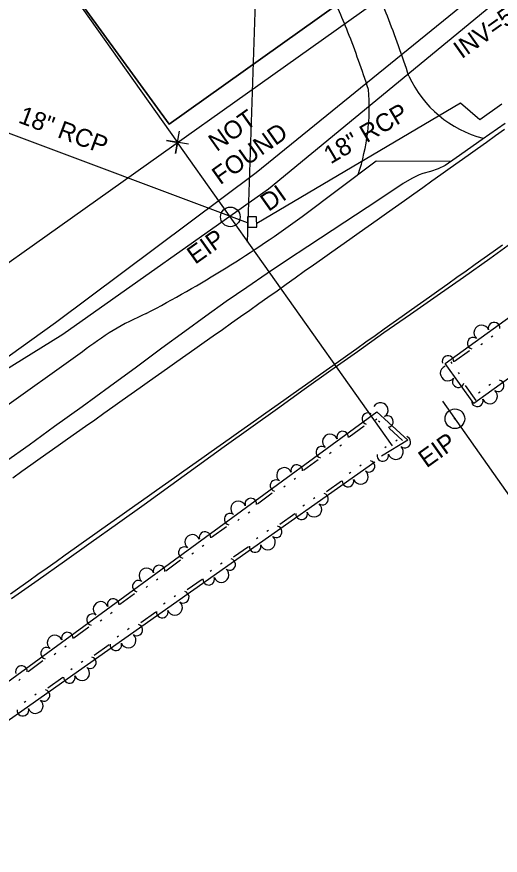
# Model space of a CAD drawing. Extents: x 1577032 to 1581865, y 611492 to 615011.
# Drawn here: x 1580662.8 to 1580771, y 613881.7 to 614069.3 of the extents above; entities that cross this region are included whole.
import ezdxf

# ---------------------------------------------------------------- set-up
doc = ezdxf.new("R2010")
doc.units = 0
for name, color, linetype in [('Exist Other Culture Fence Line', 7, 'Continuous'), ('Exist Property Corner CELL', 7, 'Continuous'), ('Exist Property Iron Pin CELL', 7, 'Continuous'), ('Exist Property Iron Pin Text', 7, 'Continuous'), ('Exist Property Line', 7, 'Continuous'), ('Exist Property Tie Line', 7, 'Continuous'), ('Exist Property Tie Line Leader', 7, 'Continuous'), ('Exist Right of Way Line', 7, 'Continuous'), ('Exist Roads EOP', 7, 'Continuous'), ('Exist Roads EOT', 7, 'Continuous'), ('Exist Structure Minor Junction Box', 7, 'Continuous'), ('Exist Structure Minor Junction Box Text', 7, 'Continuous'), ('Exist Structure Minor Pipes CMP 12 Inch Invert', 7, 'Continuous'), ('Exist Structure Minor Pipes CMP 18 Inch Invert', 7, 'Continuous'), ('Exist Structure Minor Pipes CMP 18 Inch Leader', 7, 'Continuous'), ('Exist Structure Minor Pipes RCP 18 Inch', 7, 'Continuous'), ('Exist Structure Minor Pipes RCP 18 Inch Text', 7, 'Continuous'), ('Exist Utilities Telephone UG FO SUE LOS B', 7, 'Continuous'), ('Exist Utilities Water UG Line SUE LOS B', 7, 'Continuous'), ('Old_Level_11', 7, 'Continuous'), ('Scratch_Level_4', 7, 'Continuous')]:
    doc.layers.add(name, color=color, linetype=linetype)

msp = doc.modelspace()

# ---------------------------------------------------------------- linework, layer by layer
at = {"layer": 'Exist Other Culture Fence Line'}
msp.add_line((1580768.11, 614096), (1580696.93, 614045.29), dxfattribs=at)
for points in [[(1580768.11, 614096), (1580696.93, 614045.29), (1580667.05, 614086.29)], [(1580667.05, 614086.29), (1580696.93, 614045.29), (1580768.11, 614096)]]:
    msp.add_lwpolyline(points, dxfattribs=at)
at = {"layer": 'Exist Property Corner CELL'}
msp.add_line((1580698.79, 614041.24), (1580698.79, 614041.24), dxfattribs=at)
msp.add_lwpolyline([(1580701.25, 614040.82), (1580696.32, 614041.66), (1580698.79, 614041.24), (1580698.37, 614038.78), (1580699.21, 614043.71)], dxfattribs=at)
at = {"layer": 'Exist Property Iron Pin CELL'}
for centre, radius in [((1580710.62, 614024.56), 2.2), ((1580710.62, 614024.56), 0.0707), ((1580760.87, 613979.4), 2.2), ((1580760.87, 613979.4), 0.0707)]:
    msp.add_circle(centre, radius, dxfattribs=at)
at = {"layer": 'Exist Property Line'}
msp.add_line((1580578.05, 614211.52), (1580698.79, 614041.24), dxfattribs=at)
at = {"layer": 'Exist Property Tie Line'}
for p, q in [((1580746.95, 613973.31), (1580698.79, 614041.24)), ((1580758.11, 613983.32), (1580810.97, 613908.28))]:
    msp.add_line(p, q, dxfattribs=at)
at = {"layer": 'Exist Property Tie Line Leader'}
msp.add_lwpolyline([(1580714.49, 614018.88), (1580716.46, 614079.39), (1580733.5, 614091.48)], dxfattribs=at)
at = {"layer": 'Exist Right of Way Line'}
msp.add_lwpolyline([(1580350.49, 613793.9), (1581560.23, 614652.99)], dxfattribs=at)
at = {"layer": 'Exist Roads EOP'}
for points in [[(1580772.14, 614045.49), (1580766.97, 614041.86), (1580761.14, 614037.74), (1580758.67, 614036.05), (1580757.16, 614035.28), (1580755.44, 614034.68), (1580753.74, 614034.29), (1580752.87, 614033.98), (1580751.21, 614033.17), (1580749.29, 614032.03), (1580743.65, 614028.25), (1580736.25, 614023.36), (1580727.95, 614017.92), (1580723.41, 614014.94), (1580718.84, 614011.89), (1580714.29, 614008.8), (1580709.72, 614005.64), (1580705.14, 614002.37), (1580700.46, 613998.95), (1580695.3, 613995.16), (1580689.6, 613990.95), (1580683.57, 613986.53), (1580677.45, 613982.08), (1580671.3, 613977.65), (1580665.56, 613973.52), (1580660.28, 613969.74)], [(1580661.64, 613939.19), (1580667.58, 613943.37), (1580673.52, 613947.57), (1580679.46, 613951.77), (1580685.4, 613955.98), (1580691.35, 613960.24), (1580697.31, 613964.55), (1580703.28, 613968.87), (1580709.23, 613973.17), (1580715.18, 613977.44), (1580721.14, 613981.71), (1580727.11, 613985.99), (1580733.09, 613990.25), (1580739.05, 613994.48), (1580745, 613998.67), (1580750.96, 614002.83), (1580756.91, 614006.96), (1580762.83, 614011.09), (1580768.67, 614015.24), (1580774.44, 614019.41)]]:
    msp.add_lwpolyline(points, dxfattribs=at)
at = {"layer": 'Exist Roads EOT'}
for points in [[(1580772.02, 614044.12), (1580769.98, 614042.67), (1580767.94, 614041.22), (1580765.91, 614039.77), (1580763.87, 614038.32), (1580761.84, 614036.87), (1580759.8, 614035.43), (1580757.77, 614033.98), (1580755.73, 614032.53), (1580753.69, 614031.08), (1580751.66, 614029.63), (1580749.62, 614028.19), (1580747.58, 614026.74), (1580745.54, 614025.3), (1580743.5, 614023.86), (1580741.46, 614022.41), (1580739.42, 614020.97), (1580737.38, 614019.53), (1580735.34, 614018.08), (1580733.3, 614016.64), (1580731.26, 614015.19), (1580729.22, 614013.75), (1580727.18, 614012.31), (1580725.15, 614010.86), (1580723.11, 614009.42), (1580721.07, 614007.98), (1580719.03, 614006.53), (1580716.99, 614005.09), (1580714.95, 614003.64), (1580712.91, 614002.2), (1580710.87, 614000.76), (1580708.83, 613999.31), (1580706.79, 613997.87), (1580704.75, 613996.43), (1580702.71, 613994.99), (1580700.67, 613993.55), (1580698.63, 613992.1), (1580696.59, 613990.66), (1580694.55, 613989.22), (1580692.51, 613987.78), (1580690.47, 613986.34), (1580688.43, 613984.89), (1580686.39, 613983.45), (1580684.35, 613982.01), (1580682.31, 613980.57), (1580680.27, 613979.12), (1580678.23, 613977.68), (1580676.19, 613976.24), (1580674.15, 613974.8), (1580672.11, 613973.36), (1580670.07, 613971.91), (1580668.02, 613970.47), (1580665.99, 613969.03), (1580663.95, 613967.58), (1580661.91, 613966.13)], [(1580661.45, 613940.26), (1580663.49, 613941.71), (1580665.53, 613943.16), (1580667.56, 613944.61), (1580669.6, 613946.06), (1580671.63, 613947.5), (1580673.67, 613948.95), (1580675.7, 613950.4), (1580677.74, 613951.85), (1580679.78, 613953.3), (1580681.82, 613954.74), (1580683.86, 613956.18), (1580685.9, 613957.63), (1580687.94, 613959.07), (1580689.98, 613960.51), (1580692.02, 613961.95), (1580694.06, 613963.39), (1580696.1, 613964.84), (1580698.14, 613966.28), (1580700.18, 613967.72), (1580702.22, 613969.16), (1580704.26, 613970.61), (1580706.3, 613972.05), (1580708.34, 613973.49), (1580710.38, 613974.93), (1580712.42, 613976.38), (1580714.46, 613977.82), (1580716.5, 613979.26), (1580718.54, 613980.7), (1580720.58, 613982.14), (1580722.62, 613983.59), (1580724.66, 613985.03), (1580726.7, 613986.47), (1580728.74, 613987.91), (1580730.78, 613989.36), (1580732.82, 613990.8), (1580734.85, 613992.24), (1580736.89, 613993.69), (1580738.93, 613995.14), (1580740.96, 613996.58), (1580743, 613998.03), (1580745.04, 613999.48), (1580747.07, 614000.93), (1580749.11, 614002.37), (1580751.15, 614003.82), (1580753.19, 614005.27), (1580755.22, 614006.71), (1580757.26, 614008.16), (1580759.3, 614009.61), (1580761.33, 614011.06), (1580763.37, 614012.5), (1580765.41, 614013.95), (1580767.44, 614015.4), (1580769.48, 614016.84), (1580771.52, 614018.29)]]:
    msp.add_lwpolyline(points, dxfattribs=at)
at = {"layer": 'Exist Structure Minor Junction Box'}
msp.add_lwpolyline([(1580714.45, 614024.58), (1580714.47, 614022.25), (1580716.52, 614022.26), (1580716.51, 614024.6)], close=True, dxfattribs=at)
at = {"layer": 'Exist Structure Minor Pipes CMP 18 Inch Leader'}
msp.add_lwpolyline([(1580762.16, 614050.1), (1580766.48, 614046.34), (1580771.37, 614049.82)], dxfattribs=at)
at = {"layer": 'Exist Structure Minor Pipes RCP 18 Inch'}
for p, q in [((1580631.17, 614054.52), (1580714.42, 614023.34)), ((1580716.52, 614023.14), (1580762.16, 614050.1))]:
    msp.add_line(p, q, dxfattribs=at)
at = {"layer": 'Exist Utilities Telephone UG FO SUE LOS B'}
msp.add_lwpolyline([(1580541.92, 613911.34), (1580565.99, 613928.5), (1580575.38, 613936.54), (1580607.26, 613958.8), (1580640.94, 613978.44), (1580673.15, 613998.31), (1580719.17, 614030.82), (1580788.35, 614087.85), (1580845.17, 614134.91), (1580876.01, 614149.96), (1580927.93, 614187.6), (1580984.72, 614225.98), (1580987.35, 614228.77), (1581072.57, 614287.71), (1581106.01, 614311.08), (1581124.14, 614323.41), (1581136.77, 614334.4), (1581140.56, 614340.68), (1581160.35, 614356.31), (1581239.56, 614412.21)], dxfattribs=at)
at = {"layer": 'Exist Utilities Water UG Line SUE LOS B'}
for p, q in [((1580716.38, 614034.48), (1580785.6, 614090.67)), ((1580671.49, 614000.96), (1580716.38, 614034.48)), ((1580640.59, 613978.84), (1580671.49, 614000.96))]:
    msp.add_line(p, q, dxfattribs=at)
at = {"layer": 'Old_Level_11'}
for points in [[(1580905.9, 614084.46), (1580765.09, 613982.83), (1580758.74, 613991.79), (1580901.3, 614094.73)], [(1580769.03, 613997.71), (1580769.36, 613997.95)], [(1580760.81, 613992.28), (1580764.14, 613994.68)], [(1580766.7, 613996.02), (1580767.04, 613996.26)], [(1580760.27, 613991.76), (1580760.04, 613992.1)], [(1580761.93, 613989.42), (1580761.7, 613989.75)], [(1580768.84, 613987.05), (1580768.51, 613986.81)], [(1580765.63, 613983.49), (1580763.26, 613986.84)], [(1580766.51, 613985.37), (1580766.18, 613985.13)], [(1580742.99, 613969.7), (1580646.44, 613901.69), (1580637.48, 613903.56), (1580743.44, 613980.92), (1580750.35, 613974.58), (1580744.46, 613971.01)], [(1580743.1, 613979.15), (1580743.43, 613979.39)], [(1580737.23, 613975.37), (1580740.54, 613977.78)], [(1580743.75, 613978.97), (1580744.05, 613978.69)], [(1580746.14, 613977.33), (1580749.16, 613974.55)], [(1580747.98, 613974.59), (1580747.63, 613974.37)], [(1580732.83, 613971.65), (1580733.16, 613971.89)], [(1580735.15, 613973.34), (1580735.48, 613973.59)], [(1580745.53, 613973.1), (1580745.18, 613972.88)], [(1580726.96, 613967.87), (1580730.27, 613970.29)], [(1580739.94, 613969.05), (1580739.6, 613968.82)], [(1580737.59, 613967.4), (1580737.25, 613967.16)], [(1580722.56, 613964.15), (1580722.9, 613964.4)], [(1580724.88, 613965.85), (1580725.21, 613966.09)], [(1580735.48, 613965.41), (1580732.13, 613963.05)], [(1580716.69, 613960.37), (1580720, 613962.79)], [(1580729.54, 613961.73), (1580729.21, 613961.5)], [(1580727.2, 613960.08), (1580726.86, 613959.84)], [(1580712.3, 613956.66), (1580712.63, 613956.9)], [(1580714.61, 613958.35), (1580714.95, 613958.59)], [(1580725.09, 613958.09), (1580721.73, 613955.73)], [(1580706.42, 613952.88), (1580709.74, 613955.3)], [(1580719.15, 613954.41), (1580718.81, 613954.17)], [(1580716.8, 613952.76), (1580716.47, 613952.52)], [(1580702.03, 613949.16), (1580702.36, 613949.4)], [(1580704.35, 613950.86), (1580704.68, 613951.1)], [(1580714.69, 613950.77), (1580711.34, 613948.41)], [(1580696.16, 613945.38), (1580699.47, 613947.8)], [(1580708.76, 613947.09), (1580708.42, 613946.85)], [(1580706.41, 613945.44), (1580706.07, 613945.2)], [(1580691.76, 613941.67), (1580692.09, 613941.91)], [(1580694.08, 613943.36), (1580694.41, 613943.6)], [(1580704.3, 613943.45), (1580700.95, 613941.09)], [(1580685.89, 613937.89), (1580689.2, 613940.3)], [(1580698.36, 613939.77), (1580698.03, 613939.53)], [(1580696.02, 613938.11), (1580695.68, 613937.88)], [(1580681.49, 613934.17), (1580681.82, 613934.41)], [(1580683.81, 613935.86), (1580684.14, 613936.1)], [(1580693.91, 613936.13), (1580690.55, 613933.77)], [(1580675.62, 613930.39), (1580678.93, 613932.81)], [(1580685.62, 613930.79), (1580685.29, 613930.56)], [(1580687.97, 613932.45), (1580687.63, 613932.21)], [(1580683.51, 613928.81), (1580680.16, 613926.44)], [(1580671.22, 613926.67), (1580671.55, 613926.92)], [(1580673.54, 613928.37), (1580673.87, 613928.61)], [(1580665.35, 613922.89), (1580668.66, 613925.31)], [(1580677.58, 613925.12), (1580677.24, 613924.89)], [(1580675.23, 613923.47), (1580674.89, 613923.24)], [(1580673.12, 613921.48), (1580669.77, 613919.12)], [(1580663.27, 613920.87), (1580663.61, 613921.11)], [(1580667.18, 613917.8), (1580666.85, 613917.57)], [(1580664.84, 613916.15), (1580664.5, 613915.91)]]:
    msp.add_lwpolyline(points, dxfattribs=at)
for centre, radius, start, end in [((1580766.84, 613998.65), 1.69, 21.7962, 229.8687), ((1580769.64, 613999.66), 1.3, 356.6009, 197.3975), ((1580764.99, 613996.3), 1.3, 54.2674, 255.064), ((1580759.34, 613992.22), 1.3, 356.6009, 197.3975), ((1580759.31, 613989.57), 1.69, 111.2821, 319.3546), ((1580761.64, 613987.7), 1.3, 143.7533, 344.5499), ((1580770.56, 613986.78), 1.3, 234.256, 75.0526), ((1580768.71, 613984.43), 1.69, 201.7848, 49.8573), ((1580765.9, 613983.42), 1.3, 176.5895, 17.3861), ((1580744.23, 613981.31), 1.69, 303.3899, 151.4623), ((1580741.38, 613979.41), 1.3, 54.5654, 255.362), ((1580745.79, 613978.77), 1.3, 278.1946, 118.9911), ((1580732.95, 613974.27), 1.69, 22.0943, 230.1667), ((1580735.75, 613975.3), 1.3, 356.899, 197.6956), ((1580749.67, 613974.17), 1.3, 229.6914, 70.488), ((1580731.11, 613971.92), 1.3, 54.5654, 255.362), ((1580747.64, 613971.98), 1.69, 197.2202, 45.2927), ((1580741.65, 613968.76), 1.3, 233.5966, 74.3931), ((1580744.76, 613971.19), 1.3, 172.0249, 12.8215), ((1580722.68, 613966.78), 1.69, 22.0943, 230.1667), ((1580725.48, 613967.81), 1.3, 356.899, 197.6956), ((1580739.78, 613966.43), 1.69, 201.1254, 49.1979), ((1580720.84, 613964.42), 1.3, 54.5654, 255.362), ((1580736.96, 613965.45), 1.3, 175.9301, 16.7267), ((1580731.26, 613961.44), 1.3, 233.5966, 74.3931), ((1580712.41, 613959.28), 1.69, 22.0943, 230.1667), ((1580715.21, 613960.31), 1.3, 356.899, 197.6956), ((1580729.38, 613959.11), 1.69, 201.1254, 49.1979), ((1580710.58, 613956.93), 1.3, 54.5654, 255.362), ((1580726.56, 613958.13), 1.3, 175.9301, 16.7267), ((1580720.86, 613954.11), 1.3, 233.5966, 74.3931), ((1580702.14, 613951.79), 1.69, 22.0943, 230.1667), ((1580704.95, 613952.82), 1.3, 356.899, 197.6956), ((1580718.99, 613951.79), 1.69, 201.1254, 49.1979), ((1580700.31, 613949.43), 1.3, 54.5654, 255.362), ((1580716.17, 613950.81), 1.3, 175.9301, 16.7267), ((1580710.47, 613946.79), 1.3, 233.5966, 74.3931), ((1580691.88, 613944.29), 1.69, 22.0943, 230.1667), ((1580694.68, 613945.32), 1.3, 356.899, 197.6956), ((1580708.6, 613944.47), 1.69, 201.1254, 49.1979), ((1580705.78, 613943.49), 1.3, 175.9301, 16.7267), ((1580690.04, 613941.93), 1.3, 54.5654, 255.362), ((1580700.08, 613939.47), 1.3, 233.5966, 74.3931), ((1580681.61, 613936.79), 1.69, 22.0943, 230.1667), ((1580684.41, 613937.82), 1.3, 356.899, 197.6956), ((1580698.2, 613937.15), 1.69, 201.1254, 49.1979), ((1580695.38, 613936.16), 1.3, 175.9301, 16.7267), ((1580679.77, 613934.44), 1.3, 54.5654, 255.362), ((1580689.68, 613932.15), 1.3, 233.5966, 74.3931), ((1580671.34, 613929.3), 1.69, 22.0943, 230.1667), ((1580674.14, 613930.33), 1.3, 356.899, 197.6956), ((1580687.81, 613929.83), 1.69, 201.1254, 49.1979), ((1580684.99, 613928.84), 1.3, 175.9301, 16.7267), ((1580669.5, 613926.94), 1.3, 54.5654, 255.362), ((1580679.29, 613924.83), 1.3, 233.5966, 74.3931), ((1580663.87, 613922.83), 1.3, 356.899, 197.6956), ((1580677.42, 613922.5), 1.69, 201.1254, 49.1979), ((1580674.6, 613921.52), 1.3, 175.9301, 16.7267), ((1580668.9, 613917.51), 1.3, 233.5966, 74.3931), ((1580667.02, 613915.18), 1.69, 201.1254, 49.1979), ((1580664.2, 613914.2), 1.3, 175.9301, 16.7267)]:
    msp.add_arc(centre, radius, start, end, dxfattribs=at)
at = {"layer": 'Scratch_Level_4'}
for p, q in [((1580726.7, 614024.66), (1580743.26, 614037.11)), ((1580743.26, 614037.11), (1580759.98, 614037.05)), ((1580677.56, 613994.36), (1580627.19, 613958.58))]:
    msp.add_line(p, q, dxfattribs=at)
for centre, radius, start, end in [((1580773.61, 614066.69), 25.36, 204.785, 255.3254), ((1580694.42, 614049.19), 47.29, 341.355, 4.7249), ((1580563.72, 614247.85), 276.37, 297.607, 306.1379), ((1580716.32, 613946.19), 61.83, 113.3726, 128.8207)]:
    msp.add_arc(centre, radius, start, end, dxfattribs=at)
for points in [[(1580750.59, 614056.06), (1580745.76, 614069.48), (1580740.84, 614080.38), (1580734.23, 614092.4), (1580727.01, 614105.75), (1580720.11, 614118.49), (1580714.97, 614127.99), (1580708.83, 614140.44)], [(1580741.55, 614053.08), (1580736.94, 614065.91), (1580732.33, 614076.13), (1580725.88, 614087.84), (1580718.64, 614101.22), (1580711.74, 614113.96), (1580706.51, 614123.62), (1580700.11, 614136.63)]]:
    msp.add_spline(points, degree=3, dxfattribs=at)

# ---------------------------------------------------------------- texts
at = {"layer": 'Exist Property Iron Pin Text'}
for p in [(1580702.74, 614013.82), (1580754.54, 613968.28)]:
    msp.add_text('EIP', height=4, rotation=35.38, dxfattribs=at).set_placement(p)
at = {"layer": 'Exist Structure Minor Junction Box Text'}
msp.add_text('DI', height=4, rotation=35.38, dxfattribs=at).set_placement((1580719.16, 614025.63))
at = {"layer": 'Exist Structure Minor Pipes CMP 12 Inch Invert'}
for s, p in [('NOT', (1580707.56, 614039.04)), ('FOUND', (1580708.34, 614031.62))]:
    msp.add_text(s, height=4, rotation=35.38, dxfattribs=at).set_placement(p)
at = {"layer": 'Exist Structure Minor Pipes CMP 18 Inch Invert'}
msp.add_text("INV=582.28'", height=4, rotation=35.38, dxfattribs=at).set_placement((1580762.4, 614059.8))
at = {"layer": 'Exist Structure Minor Pipes RCP 18 Inch Text'}
for rotation, p in [(339.4696, (1580662.95, 614045.72)), (30.5645, (1580733.06, 614036.28))]:
    msp.add_text('18" RCP', height=4, rotation=rotation, dxfattribs=at).set_placement(p)

doc.saveas('drawing.dxf')
